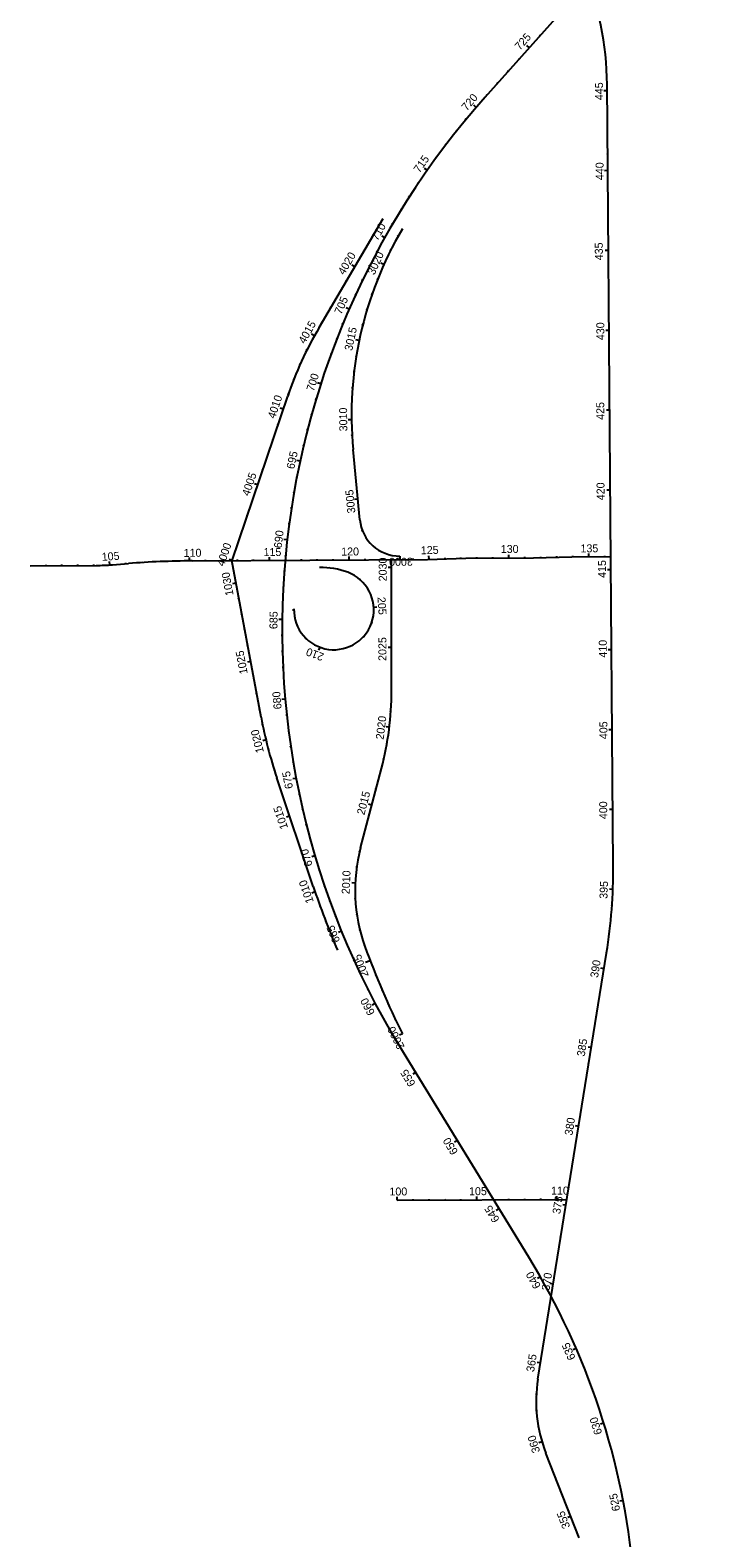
# Model space of a CAD drawing. Extents: x 448091 to 665917, y 1461380 to 1587607.
# Drawn here: x 448091 to 452291, y 1490337 to 1499776 of the extents above; entities that cross this region are included whole.
import ezdxf

# ---------------------------------------------------------------- set-up
doc = ezdxf.new("R2010")
doc.units = 0
doc.layers.add('TextShtNo', color=7, linetype='Continuous')
doc.layers.add('TextTitle', color=7, linetype='Continuous')

msp = doc.modelspace()

# ---------------------------------------------------------------- linework, layer by layer
at = {"layer": 'TextShtNo'}
for p, q in [((450940.8, 1499356), (452291.2, 1500867.2)), ((451742.5, 1494544.8), (451704, 1499444.6)), ((449900, 1497913.4), (450302.4, 1498596.6)), ((449355.7, 1496454.9), (449703.5, 1497484)), ((450155.5, 1496710.1), (450113.8, 1497149.8)), ((449105.5, 1496453.2), (450579.2, 1496462.8)), ((449537.1, 1495474.9), (449352.9, 1496454.8)), ((450353.9, 1495639.6), (450354.3, 1496461.4)), ((450579.2, 1496462.8), (450819.2, 1496469.4)), ((450819.2, 1496469.4), (451242.4, 1496472.2)), ((451242.4, 1496472.2), (451482.4, 1496478.7)), ((451482.4, 1496478.7), (451727.3, 1496480.3)), ((448090.7, 1496423), (448503.3, 1496424.9)), ((448606.1, 1496429), (448705.9, 1496436.7)), ((450160.1, 1494657.4), (450290.9, 1495153.9)), ((449863.3, 1494415.6), (449635.9, 1495094.7)), ((451271, 1491329.9), (451700.9, 1493998.3)), ((451212.9, 1492094.6), (450405.5, 1493412.7)), ((450388.9, 1492450.4), (451452.4, 1492455.5)), ((451529, 1490336.9), (451320.7, 1490867.8))]:
    msp.add_line(p, q, dxfattribs=at)
for centre, radius, start, end in [((449794.2, 1499419.6), 1909.9, 0.45083, 45.32566), ((454669.2, 1496024.4), 5000, 138.21639, 211.48953), ((452395.4, 1497366.3), 2291.8, 149.45354, 185.42022), ((451874.7, 1496750.3), 2291.8, 149.50024, 161.32825), ((450404.4, 1496733.7), 250, 185.42022, 270.37384), ((449142.9, 1490723.8), 5729.6, 90.37384, 94.37384), ((448496.8, 1497857.3), 1432.4, 270.25861, 274.37384), ((449992.8, 1496147), 250, 178.49847, 69.76415), ((449906.3, 1495912.4), 500, 69.76415, 90.37384), ((448444.1, 1495640.5), 1909.9, 345.24133, 359.97441), ((452352.6, 1496004.1), 2864.8, 190.64695, 198.50911), ((451167.5, 1494392), 1041.7, 165.24133, 199.83652), ((448468.6, 1494519.1), 3274, 350.8477, 0.45083), ((454669.2, 1496024.4), 5068, 198.50911, 203.35827), ((454817.9, 1495708.9), 4922.5, 199.83652, 206.7622), ((447304.2, 1489700.4), 4583.7, 5.14568, 31.48953), ((452141.3, 1491189.7), 881.5, 170.8477, 201.4202)]:
    msp.add_arc(centre, radius, start, end, dxfattribs=at)
at = {"layer": 'TextTitle'}
for p, q in [((451217.5, 1499665.7), (451202.1, 1499679.5)), ((451284.2, 1499740.3), (451279.9, 1499744.1)), ((451684.1, 1499695.3), (451678.4, 1499694.5)), ((451150.9, 1499591.1), (451146.6, 1499595)), ((451695.9, 1499596), (451690.2, 1499595.5)), ((451084.3, 1499516.6), (451080, 1499520.4)), ((451702.6, 1499496.2), (451696.8, 1499496)), ((451017.6, 1499442), (451013.4, 1499445.8)), ((451704.3, 1499396.3), (451683.6, 1499396.1)), ((450884.9, 1499292.4), (450869.2, 1499306)), ((450951, 1499367.4), (450946.7, 1499371.3)), ((451705.1, 1499296.3), (451699.4, 1499296.2)), ((450820.3, 1499216.1), (450815.9, 1499219.7)), ((451705.9, 1499196.3), (451700.2, 1499196.2)), ((450757.3, 1499138.5), (450752.8, 1499142)), ((451706.7, 1499096.3), (451701, 1499096.2)), ((450695.8, 1499059.6), (450691.2, 1499063.1)), ((450577.6, 1498898.3), (450560.6, 1498910.2)), ((450635.9, 1498979.5), (450631.2, 1498982.9)), ((451707.5, 1498996.3), (451701.7, 1498996.2)), ((450520.9, 1498815.9), (450516.1, 1498819.1)), ((451708.3, 1498896.3), (451687.5, 1498896.1)), ((450465.9, 1498732.4), (450461.1, 1498735.5)), ((451709.1, 1498796.3), (451703.3, 1498796.2)), ((450412.6, 1498647.8), (450407.7, 1498650.8)), ((451709.8, 1498696.3), (451704.1, 1498696.2)), ((450275.9, 1498551.6), (450270.9, 1498554.5)), ((450361, 1498562.1), (450356, 1498565)), ((451710.6, 1498596.3), (451704.9, 1498596.2)), ((450225.1, 1498465.4), (450220.2, 1498468.3)), ((450311.1, 1498475.4), (450293, 1498485.6)), ((450396.2, 1498486.8), (450391.2, 1498489.7)), ((451711.4, 1498496.3), (451705.7, 1498496.2)), ((450174.4, 1498379.2), (450169.4, 1498382.2)), ((450263, 1498387.8), (450257.9, 1498390.5)), ((450349.2, 1498398.6), (450344.1, 1498401.2)), ((451712.2, 1498396.3), (451691.5, 1498396.1)), ((450123.6, 1498293.1), (450105.7, 1498303.6)), ((450216.6, 1498299.2), (450211.5, 1498301.8)), ((450306.1, 1498308.3), (450287.2, 1498316.9)), ((451713, 1498296.3), (451707.2, 1498296.3)), ((450072.8, 1498206.9), (450067.9, 1498209.8)), ((450172, 1498209.7), (450166.8, 1498212.2)), ((450267, 1498216.3), (450261.7, 1498218.4)), ((451713.8, 1498196.3), (451708, 1498196.3)), ((450022.1, 1498120.7), (450017.1, 1498123.7)), ((450129.2, 1498119.3), (450124, 1498121.7)), ((450232, 1498122.7), (450226.6, 1498124.6)), ((451714.6, 1498096.3), (451708.8, 1498096.3)), ((449971.3, 1498034.6), (449966.4, 1498037.5)), ((450088.2, 1498028.1), (450069.2, 1498036.4)), ((450201, 1498027.6), (450195.5, 1498029.2)), ((451715.4, 1497996.3), (451709.6, 1497996.3)), ((449870.5, 1497861.9), (449852.4, 1497871.9)), ((449920.6, 1497948.4), (449915.6, 1497951.3)), ((450049, 1497936.1), (450043.7, 1497938.3)), ((450174.3, 1497931.2), (450168.7, 1497932.7)), ((451716.1, 1497896.3), (451695.4, 1497896.1)), ((449823.9, 1497773.4), (449818.8, 1497776)), ((450011.7, 1497843.3), (450006.4, 1497845.4)), ((450151.8, 1497833.8), (450131.4, 1497838)), ((451716.9, 1497796.3), (451711.2, 1497796.3)), ((449781.2, 1497683), (449776, 1497685.3)), ((449976.3, 1497749.8), (449970.9, 1497751.8)), ((450133.5, 1497735.5), (450127.8, 1497736.4)), ((451717.7, 1497696.3), (451712, 1497696.3)), ((449742.6, 1497590.8), (449737.2, 1497592.9)), ((449942.7, 1497655.6), (449937.3, 1497657.5)), ((450119.5, 1497636.5), (450113.8, 1497637.2)), ((451718.5, 1497596.3), (451712.8, 1497596.3)), ((449707.9, 1497497), (449702.5, 1497498.8)), ((449911, 1497560.8), (449891.3, 1497567.2)), ((450109.9, 1497537), (450104.2, 1497537.4)), ((451719.3, 1497496.3), (451713.5, 1497496.3)), ((449675.9, 1497402.2), (449656.2, 1497408.9)), ((449881.3, 1497465.3), (449875.8, 1497467)), ((450104.7, 1497437.1), (450098.9, 1497437.3)), ((449643.9, 1497307.5), (449638.4, 1497309.3)), ((449853.4, 1497369.3), (449847.9, 1497370.8)), ((450103.7, 1497337.1), (450083, 1497336.9)), ((451720.1, 1497396.3), (451699.3, 1497396.2)), ((449611.8, 1497212.8), (449606.4, 1497214.6)), ((449827.5, 1497272.7), (449821.9, 1497274.1)), ((450107.2, 1497237.2), (450101.5, 1497236.9)), ((451720.9, 1497296.3), (451715.1, 1497296.3)), ((449579.8, 1497118), (449574.4, 1497119.9)), ((449803.5, 1497175.6), (449797.9, 1497176.9)), ((450115, 1497137.5), (450109.3, 1497137)), ((451721.7, 1497196.3), (451715.9, 1497196.3)), ((449547.8, 1497023.3), (449542.4, 1497025.1)), ((449781.4, 1497078.1), (449761.1, 1497082.5)), ((450124.4, 1497037.9), (450118.7, 1497037.4)), ((451722.4, 1497096.3), (451716.7, 1497096.3)), ((449515.8, 1496928.5), (449496.1, 1496935.2)), ((449761.3, 1496980.1), (449755.7, 1496981.2)), ((450133.9, 1496938.4), (450128.1, 1496937.8)), ((451723.2, 1496996.3), (451717.5, 1496996.3)), ((449483.8, 1496833.8), (449478.3, 1496835.7)), ((449743.2, 1496881.8), (449737.5, 1496882.8)), ((450143.3, 1496838.8), (450122.7, 1496836.9)), ((451724, 1496896.3), (451703.3, 1496896.2)), ((449451.8, 1496739.1), (449446.3, 1496740.9)), ((449727, 1496783.1), (449721.4, 1496784)), ((450152.8, 1496739.3), (450147, 1496738.7)), ((451724.8, 1496796.3), (451719, 1496796.3)), ((449419.8, 1496644.3), (449414.3, 1496646.2)), ((449712.9, 1496684.1), (449707.2, 1496684.9)), ((450172, 1496641.6), (450166.7, 1496639.5)), ((451725.6, 1496696.3), (451719.8, 1496696.3)), ((449387.7, 1496549.6), (449382.3, 1496551.4)), ((449700.7, 1496584.9), (449680, 1496587.2)), ((450226.2, 1496558.4), (450222.1, 1496554.3)), ((451726.4, 1496596.4), (451720.6, 1496596.3)), ((448889.2, 1496447.7), (448889, 1496453.5)), ((448989.2, 1496451.3), (448989, 1496457)), ((449089.2, 1496453.1), (449089, 1496473.9)), ((449189.2, 1496453.8), (449189.1, 1496459.5)), ((449289.1, 1496454.4), (449289.1, 1496460.2)), ((449355.7, 1496454.9), (449336.1, 1496461.5)), ((449389.1, 1496455.1), (449389.1, 1496460.8)), ((449489.1, 1496455.7), (449489.1, 1496461.5)), ((449589.1, 1496456.4), (449589, 1496477.1)), ((449690.4, 1496485.4), (449684.7, 1496485.9)), ((449689.1, 1496457), (449689.1, 1496462.8)), ((449789.1, 1496457.7), (449789.1, 1496463.4)), ((449889.1, 1496458.3), (449889.1, 1496464.1)), ((449989.1, 1496459), (449989.1, 1496464.7)), ((450089.1, 1496459.6), (450089, 1496480.4)), ((450189.1, 1496460.3), (450189.1, 1496466.1)), ((450289.1, 1496461), (450289.1, 1496466.7)), ((450308.6, 1496502.8), (450306.4, 1496497.5)), ((450389.1, 1496461.6), (450389.1, 1496467.4)), ((450406, 1496483.7), (450406.2, 1496463)), ((450489.1, 1496462.3), (450489.1, 1496468)), ((450589.1, 1496463.1), (450588.6, 1496483.9)), ((450689.1, 1496465.9), (450688.9, 1496471.6)), ((450789, 1496468.6), (450788.9, 1496474.3)), ((450889, 1496469.9), (450889, 1496475.6)), ((450989, 1496470.5), (450989, 1496476.3)), ((451089, 1496471.2), (451088.9, 1496491.9)), ((451189, 1496471.8), (451189, 1496477.6)), ((451289, 1496473.5), (451288.8, 1496479.2)), ((451389, 1496476.2), (451388.8, 1496481.9)), ((451488.9, 1496478.8), (451488.9, 1496484.5)), ((451588.9, 1496479.4), (451588.8, 1496500.2)), ((451688.9, 1496480.1), (451688.9, 1496485.8)), ((451727.2, 1496496.4), (451721.4, 1496496.3)), ((448190, 1496423.5), (448190, 1496429.2)), ((448290, 1496423.9), (448290, 1496429.7)), ((448390, 1496424.4), (448390, 1496430.1)), ((448490, 1496424.8), (448489.9, 1496430.6)), ((448589.9, 1496427.9), (448588.6, 1496448.6)), ((448689.6, 1496435.4), (448689.2, 1496441.2)), ((448789.4, 1496442.4), (448789, 1496448.2)), ((449360.9, 1496412.1), (449355.2, 1496411.1)), ((449682.2, 1496385.7), (449676.5, 1496386.1)), ((449970.3, 1496408.3), (449971.1, 1496414)), ((450067.6, 1496385.7), (450069.4, 1496391.2)), ((450354.3, 1496411.1), (450333.5, 1496411.1)), ((451727.9, 1496396.4), (451707.2, 1496396.2)), ((449379.4, 1496313.9), (449359, 1496310)), ((449676, 1496285.9), (449670.3, 1496286.2)), ((450154.5, 1496337.6), (450158.2, 1496342)), ((450354.2, 1496311.1), (450348.5, 1496311.1)), ((451728.7, 1496296.4), (451723, 1496296.3)), ((449397.8, 1496215.6), (449392.2, 1496214.5)), ((449671.8, 1496186), (449666, 1496186.2)), ((450216, 1496259.6), (450221.1, 1496262.2)), ((450354.2, 1496211.1), (450348.4, 1496211.1)), ((451729.5, 1496196.4), (451723.8, 1496196.3)), ((449416.3, 1496117.3), (449410.7, 1496116.2)), ((449669.5, 1496086), (449648.8, 1496086.3)), ((449738.8, 1496145), (449733, 1496145)), ((449742.8, 1496144.8), (449737, 1496144.8)), ((450242.2, 1496163.8), (450262.9, 1496165.2)), ((450354.1, 1496111.1), (450348.4, 1496111.1)), ((451730.3, 1496096.4), (451724.6, 1496096.3)), ((449434.8, 1496019), (449429.1, 1496018)), ((449669.3, 1495986), (449663.6, 1495986)), ((449763.4, 1496047.7), (449758.1, 1496045.4)), ((450229, 1496065.3), (450234.5, 1496063.5)), ((450354.1, 1496011.1), (450348.3, 1496011.1)), ((451731.1, 1495996.4), (451725.3, 1495996.3)), ((449453.3, 1495920.8), (449447.6, 1495919.7)), ((449820.2, 1495966.2), (449816.2, 1495962)), ((449904.2, 1495913.2), (449896.9, 1495893.8)), ((450002.2, 1495897.2), (450002.5, 1495891.4)), ((450098.8, 1495920.6), (450101.2, 1495915.4)), ((450178.6, 1495979.8), (450182.9, 1495975.9)), ((450354, 1495911.1), (450333.3, 1495911.1)), ((451731.9, 1495896.4), (451711.1, 1495896.2)), ((449471.7, 1495822.5), (449451.3, 1495818.6)), ((449671.1, 1495886.1), (449665.3, 1495885.9)), ((450354, 1495811.1), (450348.2, 1495811.1)), ((451732.7, 1495796.4), (451726.9, 1495796.3)), ((449490.2, 1495724.2), (449484.6, 1495723.1)), ((449674.8, 1495786.1), (449669.1, 1495785.9)), ((450353.9, 1495711.1), (450348.2, 1495711.1)), ((449508.7, 1495625.9), (449503, 1495624.9)), ((449680.6, 1495686.3), (449674.9, 1495685.9)), ((450353.7, 1495611.1), (450347.9, 1495611.1)), ((451733.5, 1495696.4), (451727.7, 1495696.3)), ((449527.2, 1495527.6), (449521.5, 1495526.6)), ((449688.4, 1495586.6), (449667.7, 1495584.8)), ((450349.5, 1495511.2), (450343.8, 1495511.5)), ((451734.2, 1495596.4), (451728.5, 1495596.3)), ((449546, 1495429.4), (449540.4, 1495428.3)), ((449698.1, 1495487.1), (449692.4, 1495486.5)), ((451735, 1495496.4), (451729.3, 1495496.3)), ((449567.8, 1495331.8), (449547.6, 1495327)), ((449709.9, 1495387.8), (449704.1, 1495387)), ((450340.2, 1495411.6), (450319.6, 1495414.1)), ((451735.8, 1495396.4), (451715.1, 1495396.2)), ((449592.9, 1495235.1), (449587.4, 1495233.5)), ((449723.6, 1495288.7), (449717.9, 1495287.9)), ((450325.6, 1495312.7), (450319.9, 1495313.7)), ((451736.6, 1495296.4), (451730.9, 1495296.3)), ((449621.5, 1495139.2), (449616, 1495137.5)), ((449739.3, 1495190), (449733.6, 1495189)), ((450305.8, 1495214.7), (450300.2, 1495215.9)), ((451737.4, 1495196.4), (451731.6, 1495196.4)), ((449652.8, 1495044.3), (449647.4, 1495042.4)), ((449757, 1495091.5), (449736.6, 1495087.7)), ((450281.4, 1495117.7), (450275.8, 1495119.2)), ((451738.2, 1495096.4), (451732.4, 1495096.4)), ((449684.6, 1494949.4), (449679.1, 1494947.6)), ((449776.6, 1494993.5), (449771, 1494992.3)), ((450255.9, 1495021), (450250.3, 1495022.5)), ((451739, 1494996.4), (451733.2, 1494996.4)), ((449716.3, 1494854.6), (449696.6, 1494848)), ((449798.2, 1494895.8), (449792.6, 1494894.6)), ((450230.4, 1494924.3), (450210.3, 1494929.6)), ((451739.7, 1494896.4), (451719, 1494896.2)), ((449748.1, 1494759.8), (449742.6, 1494758)), ((449821.7, 1494798.7), (449816.2, 1494797.3)), ((450204.9, 1494827.6), (450199.4, 1494829.1)), ((451740.5, 1494796.4), (451734.8, 1494796.4)), ((449779.8, 1494665), (449774.4, 1494663.1)), ((449847.2, 1494702), (449841.7, 1494700.4)), ((450179.5, 1494730.9), (450173.9, 1494732.4)), ((451741.3, 1494696.4), (451735.6, 1494696.4)), ((449811.6, 1494570.1), (449806.1, 1494568.3)), ((449874.6, 1494605.8), (449854.7, 1494599.9)), ((450154.3, 1494634.1), (450148.7, 1494635.5)), ((451742.1, 1494596.4), (451736.4, 1494596.4)), ((449843.3, 1494475.3), (449837.9, 1494473.5)), ((449904, 1494510.2), (449898.5, 1494508.5)), ((450135.7, 1494535.9), (450130, 1494536.7)), ((451742.5, 1494496.4), (451736.8, 1494496.5)), ((449875.2, 1494380.5), (449855.6, 1494373.8)), ((449935.2, 1494415.2), (449929.7, 1494413.4)), ((450126.7, 1494436.4), (450105.9, 1494437.2)), ((451740.3, 1494396.4), (451719.6, 1494397.2)), ((449908.5, 1494286.3), (449903.1, 1494284.3)), ((449968.3, 1494320.9), (449962.9, 1494318.9)), ((450127.2, 1494336.4), (450121.5, 1494336.1)), ((451735, 1494296.6), (451729.3, 1494297)), ((449943.8, 1494192.7), (449938.4, 1494190.6)), ((450003.3, 1494227.2), (449998, 1494225.1)), ((450137.3, 1494237), (450131.7, 1494236.1)), ((451726.7, 1494196.9), (451721, 1494197.5)), ((449980.8, 1494099.8), (449975.5, 1494097.6)), ((450040.2, 1494134.2), (450021, 1494126.4)), ((450157, 1494138.9), (450151.4, 1494137.5)), ((451715.4, 1494097.6), (451709.7, 1494098.3)), ((450078.9, 1494042), (450073.7, 1494039.8)), ((450185.9, 1494043.2), (450180.4, 1494041.3)), ((451701, 1493998.6), (451695.3, 1493999.5)), ((450119.5, 1493950.6), (450114.3, 1493948.2)), ((450220.6, 1493949.5), (450191.9, 1493938.5)), ((450161.9, 1493860.1), (450156.7, 1493857.6)), ((450257.3, 1493856.5), (450252, 1493854.3)), ((451685.1, 1493899.9), (451664.6, 1493903.2)), ((450206.1, 1493770.4), (450200.9, 1493767.8)), ((450295.9, 1493764.2), (450290.6, 1493761.9)), ((451669.2, 1493801.2), (451663.5, 1493802.1)), ((450252, 1493681.6), (450233.7, 1493671.8)), ((450336.3, 1493672.8), (450331.1, 1493670.4)), ((451653.3, 1493702.5), (451647.6, 1493703.4)), ((450299.8, 1493593.7), (450294.8, 1493590.9)), ((450378.6, 1493582.1), (450373.4, 1493579.7)), ((451637.4, 1493603.7), (451631.7, 1493604.6)), ((450349.3, 1493506.8), (450344.3, 1493503.9)), ((450422.8, 1493492.4), (450404.2, 1493483.1)), ((451621.5, 1493505), (451615.8, 1493505.9)), ((450400.5, 1493420.9), (450395.6, 1493417.9)), ((451605.6, 1493406.3), (451585.1, 1493409.6)), ((450452.7, 1493335.6), (450447.8, 1493332.6)), ((450504.9, 1493250.3), (450487.2, 1493239.5)), ((451589.6, 1493307.5), (451584, 1493308.5)), ((450557.2, 1493165.1), (450552.3, 1493162.1)), ((451573.7, 1493208.8), (451568.1, 1493209.7)), ((450609.4, 1493079.8), (450604.5, 1493076.8)), ((451557.8, 1493110.1), (451552.2, 1493111)), ((450661.6, 1492994.5), (450656.7, 1492991.5)), ((451541.9, 1493011.4), (451536.3, 1493012.3)), ((450713.9, 1492909.3), (450709, 1492906.2)), ((451526, 1492912.6), (451505.5, 1492915.9)), ((450766.1, 1492824), (450748.4, 1492813.1)), ((451510.1, 1492813.9), (451504.4, 1492814.8)), ((450818.3, 1492738.7), (450813.4, 1492735.7)), ((451494.2, 1492715.2), (451488.5, 1492716.1)), ((450870.6, 1492653.4), (450865.7, 1492650.4)), ((451478.3, 1492616.5), (451472.6, 1492617.4)), ((450922.8, 1492568.2), (450917.9, 1492565.2)), ((451462.4, 1492517.7), (451456.7, 1492518.6)), ((450388.9, 1492450.4), (450388.8, 1492471.2)), ((450488.9, 1492450.9), (450488.8, 1492456.7)), ((450588.9, 1492451.4), (450588.8, 1492457.1)), ((450688.9, 1492451.9), (450688.8, 1492457.6)), ((450788.9, 1492452.3), (450788.8, 1492458.1)), ((450888.9, 1492452.8), (450888.8, 1492473.6)), ((450975, 1492482.9), (450970.1, 1492479.9)), ((450988.9, 1492453.3), (450988.8, 1492459.1)), ((451027.3, 1492397.6), (451009.6, 1492386.8)), ((451088.9, 1492453.8), (451088.8, 1492459.5)), ((451188.9, 1492454.3), (451188.8, 1492460)), ((451288.9, 1492454.7), (451288.8, 1492460.5)), ((451388.9, 1492455.2), (451388.8, 1492476)), ((451446.5, 1492419), (451426, 1492422.3)), ((451079.5, 1492312.3), (451074.6, 1492309.3)), ((451430.6, 1492320.3), (451424.9, 1492321.2)), ((451131.7, 1492227.1), (451126.8, 1492224.1)), ((451414.7, 1492221.5), (451409, 1492222.5)), ((451184, 1492141.8), (451179.1, 1492138.8)), ((451398.8, 1492122.8), (451393.1, 1492123.7)), ((451236, 1492056.4), (451231.1, 1492053.4)), ((451382.9, 1492024.1), (451377.2, 1492025)), ((451286.5, 1491970.1), (451268.5, 1491959.8)), ((451367, 1491925.4), (451346.5, 1491928.7)), ((451335.1, 1491882.7), (451330, 1491879.9)), ((451351.1, 1491826.6), (451345.4, 1491827.6)), ((451381.7, 1491794.2), (451376.6, 1491791.6)), ((451335.2, 1491727.9), (451329.5, 1491728.8)), ((451426.4, 1491704.8), (451421.2, 1491702.2)), ((451319.2, 1491629.2), (451313.6, 1491630.1)), ((451469.2, 1491614.4), (451463.9, 1491612)), ((451303.3, 1491530.5), (451297.7, 1491531.4)), ((451509.9, 1491523), (451490.9, 1491514.8)), ((451287.4, 1491431.7), (451266.9, 1491435)), ((451548.7, 1491430.9), (451543.4, 1491428.7)), ((451271.5, 1491333), (451265.9, 1491333.9)), ((451585.4, 1491337.9), (451580, 1491335.8)), ((451260.9, 1491233.6), (451255.2, 1491233.9)), ((451620.1, 1491244.1), (451614.7, 1491242.1)), ((451261.6, 1491133.7), (451255.9, 1491133.3)), ((451652.8, 1491149.6), (451647.3, 1491147.7)), ((451273.6, 1491034.5), (451267.9, 1491033.4)), ((451683.3, 1491054.3), (451663.5, 1491048.2)), ((451296.7, 1490937.2), (451276.9, 1490931.3)), ((451711.8, 1490958.5), (451706.3, 1490956.9)), ((451330.4, 1490843.1), (451325, 1490841)), ((451738.2, 1490862), (451732.7, 1490860.6)), ((451366.9, 1490750), (451361.6, 1490747.9)), ((451762.5, 1490765), (451756.9, 1490763.7)), ((451403.4, 1490656.9), (451398.1, 1490654.8)), ((451784.7, 1490667.5), (451779.1, 1490666.3)), ((451439.9, 1490563.8), (451434.6, 1490561.7)), ((451804.7, 1490569.6), (451784.3, 1490565.6)), ((451476.5, 1490470.7), (451457.2, 1490463.2)), ((451822.6, 1490471.2), (451816.9, 1490470.2)), ((451513, 1490377.6), (451507.6, 1490375.5)), ((451838.3, 1490372.4), (451832.7, 1490371.6))]:
    msp.add_line(p, q, dxfattribs=at)

# ---------------------------------------------------------------- texts
for s, rotation, p in [('725', 48.21639, (451157.7, 1499646.5)), ('445', 90.45083, (451678.8, 1499337.8)), ('720', 49.187, (450825.2, 1499266.8)), ('715', 54.91658, (450528.9, 1498878.6)), ('440', 90.45083, (451682.7, 1498837.1)), ('710', 60.64616, (450266.4, 1498453.2)), ('435', 90.45083, (451677.5, 1498335.2)), ('4020', 59.50024, (450057.5, 1498239.3)), ('3020', 65.72863, (450246.5, 1498239.1)), ('705', 66.37573, (450039.5, 1497991.9)), ('4015', 60.98559, (449811.3, 1497807.8)), ('3015', 78.22863, (450107.3, 1497765.1)), ('430', 90.45083, (451687.3, 1497835.2)), ('700', 72.10531, (449866.5, 1497511)), ('4010', 71.32825, (449623.7, 1497339.9)), ('3010', 90.72863, (450077.2, 1497264.3)), ('425', 90.45083, (451686.8, 1497336.3)), ('695', 77.83489, (449743.9, 1497024.8)), ('4005', 71.32825, (449462.7, 1496855.2)), ('420', 90.45083, (451688.5, 1496833)), ('3005', 95.42022, (450127.6, 1496753)), ('690', 83.56447, (449666.2, 1496530.6)), ('4000', 71.32825, (449305, 1496415)), ('125', 1.56733, (450537.9, 1496494.4)), ('130', 0.37398, (451038.2, 1496502.3)), ('135', 0.37388, (451537.5, 1496506.2)), ('105', 3.72627, (448540.5, 1496453.2)), ('110', 0.53703, (449052.2, 1496478.2)), ('115', 0.37384, (449552.5, 1496483.2)), ('120', 0.37384, (450038.7, 1496486.6)), ('2030', 89.97441, (450323.7, 1496325.2)), ('3000', 180.37384, (450487.1, 1496473)), ('415', 90.45083, (451697.6, 1496346.8)), ('1030', 100.64695, (449365.1, 1496240)), ('205', 273.84731, (450265.7, 1496225.6)), ('685', 89.29405, (449639.3, 1496025.7)), ('1025', 100.64695, (449453.5, 1495749)), ('210', 159.25575, (449935.4, 1495871.1)), ('2025', 89.97441, (450321.6, 1495826.8)), ('410', 90.45083, (451702.6, 1495847.4)), ('680', 95.02362, (449666, 1495526.2)), ('2020', 83.11823, (450304.3, 1495332)), ('405', 90.45083, (451706.4, 1495337.1)), ('1020', 103.57287, (449554.8, 1495257.2)), ('675', 100.7532, (449737.5, 1495030.7)), ('2015', 75.24133, (450183.7, 1494859.2)), ('400', 90.45083, (451705.2, 1494836.4)), ('1015', 108.50911, (449706.4, 1494782.7)), ('670', 106.48278, (449860.4, 1494547.4)), ('2010', 87.56193, (450091.3, 1494365.6)), ('1010', 108.92746, (449867.5, 1494319.6)), ('395', 87.8536, (451705.9, 1494336.5)), ('665', 112.21236, (450033.5, 1494073.7)), ('2005', 110.94237, (450212.2, 1493856.7)), ('390', 80.8477, (451646.8, 1493840.3)), ('660', 117.94194, (450252.2, 1493624.2)), ('2000', 116.7622, (450437, 1493411.9)), ('385', 80.8477, (451563.2, 1493347.6)), ('655', 121.48953, (450507.1, 1493180.6)), ('380', 80.8477, (451486.3, 1492853.4)), ('650', 121.48953, (450773.1, 1492753.8)), ('100', 0.27309, (450341, 1492480.1)), ('105', 0.27309, (450839.3, 1492481.9)), ('110', 0.27309, (451353.1, 1492485.4)), ('645', 121.48953, (451033.3, 1492329.8)), ('375', 80.8477, (451410, 1492361.3)), ('640', 119.68091, (451291.1, 1491913.6)), ('370', 80.8477, (451342.5, 1491882.2)), ('635', 113.43091, (451508.2, 1491462.4)), ('365', 80.8477, (451246.3, 1491372.8)), ('630', 107.18091, (451673.9, 1490991.4)), ('360', 106.64524, (451284.9, 1490876.7)), ('625', 100.93091, (451786.2, 1490508.9)), ('355', 111.4202, (451473.9, 1490405.9))]:
    msp.add_text(s, height=50, rotation=rotation, dxfattribs=at).set_placement(p)

doc.saveas('drawing.dxf')
